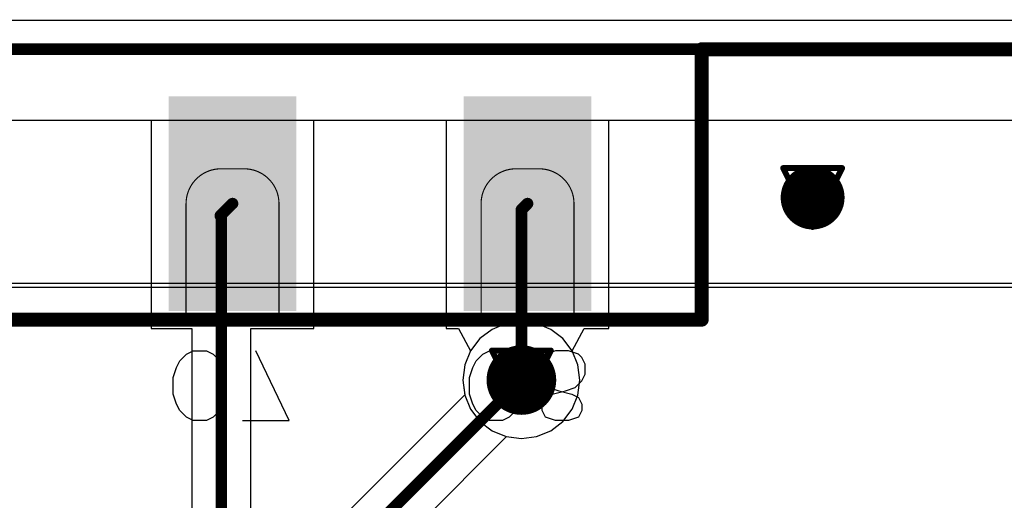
# Model space of a CAD drawing. Header units: millimetres. Extents: x 138 to 555, y 26 to 334.
# Tile 690 of 713: x 312.15 to 320.63, y 307.62 to 311.76. Entities that reach past the tile are written whole.
import ezdxf

# ---------------------------------------------------------------- set-up
doc = ezdxf.new("R2010")
doc.units = ezdxf.units.MM
for name, color, linetype in [('BottomLayer', 5, 'Continuous'), ('BottomOverlay', 54, 'Continuous'), ('BottomPaste', 16, 'Continuous'), ('BottomSolder', 6, 'Continuous'), ('DrillDrawing', 1, 'Continuous'), ('KeepOutLayer', 6, 'Continuous'), ('Mechanical21', 56, 'Continuous'), ('Mechanical27', 56, 'Continuous'), ('Mechanical30', 56, 'Continuous'), ('MidLayer1', 16, 'Continuous'), ('MidLayer2', 76, 'Continuous'), ('MidLayer3', 90, 'Continuous'), ('MidLayer4', 156, 'Continuous'), ('MultiLayer', 9, 'Continuous'), ('TopLayer', 1, 'Continuous'), ('ViaHoleLayer', 16, 'Continuous')]:
    doc.layers.add(name, color=color, linetype=linetype)

# ---------------------------------------------------------------- blocks, each defined once
blk = doc.blocks.new('CON_SMARTCARD_CONCRAFT_093A_65_08A_B_516')
at = {"layer": 'BottomLayer'}
for points in [[(-2.34, -0.455), (-2.34, -2.205), (-1.34, -0.455), (-1.34, -2.205)], [(0.2, -0.455), (0.2, -2.205), (1.2, -0.455), (1.2, -2.205)]]:
    blk.add_solid(points, dxfattribs=at)
at = {"layer": 'BottomOverlay'}
for p, q in [((-2.2357, -2.6286), (-2.1786, -2.6)), ((-2.1786, -2.6), (-2.0643, -2.6)), ((-2.0643, -2.6), (-2.0072, -2.6286)), ((-1.3531, -3.1999), (-1.6387, -2.6)), ((0.3143, -2.6286), (0.3714, -2.6)), ((0.3714, -2.6), (0.4857, -2.6)), ((0.4857, -2.6), (0.5428, -2.6286)), ((0.9398, -2.6), (0.8541, -2.6286)), ((1.0541, -2.6), (0.9398, -2.6)), ((1.1398, -2.6286), (1.0541, -2.6)), ((-2.3214, -2.7428), (-2.2929, -2.6857)), ((-2.2929, -2.6857), (-2.2357, -2.6286)), ((-2.0072, -2.6286), (-1.9501, -2.6857)), ((-1.9501, -2.6857), (-1.9215, -2.7428)), ((0.2286, -2.7428), (0.2571, -2.6857)), ((0.2571, -2.6857), (0.3143, -2.6286)), ((0.5428, -2.6286), (0.5999, -2.6857)), ((0.5999, -2.6857), (0.6285, -2.7428)), ((0.8256, -2.6571), (0.797, -2.7143)), ((0.8541, -2.6286), (0.8256, -2.6571)), ((1.1684, -2.6571), (1.1398, -2.6286)), ((1.1969, -2.7143), (1.1684, -2.6571)), ((-2.35, -2.8285), (-2.3214, -2.7428)), ((0.2, -2.8285), (0.2286, -2.7428)), ((0.797, -2.7143), (0.797, -2.8)), ((1.1969, -2.8), (1.1969, -2.7143)), ((-2.35, -2.9713), (-2.35, -2.8285)), ((0.2, -2.9713), (0.2, -2.8285)), ((0.797, -2.8), (0.8256, -2.8571)), ((0.8256, -2.8571), (0.8827, -2.9142)), ((1.1112, -2.9142), (1.1684, -2.8571)), ((1.1684, -2.8571), (1.1969, -2.8)), ((0.8827, -2.9142), (0.9684, -2.9428)), ((0.9113, -2.9713), (1.0255, -2.9428)), ((0.9684, -2.9428), (1.0827, -2.9713)), ((1.0255, -2.9428), (1.1112, -2.9142)), ((-2.3214, -3.057), (-2.35, -2.9713)), ((0.2286, -3.057), (0.2, -2.9713)), ((0.8256, -3.057), (0.8541, -2.9999)), ((0.8541, -2.9999), (0.9113, -2.9713)), ((1.0827, -2.9713), (1.1398, -2.9999)), ((1.1398, -2.9999), (1.1684, -3.057)), ((-2.2929, -3.1142), (-2.3214, -3.057)), ((-2.2357, -3.1713), (-2.2929, -3.1142)), ((-1.9501, -3.1142), (-2.0072, -3.1713)), ((-1.9215, -3.057), (-1.9501, -3.1142)), ((0.2571, -3.1142), (0.2286, -3.057)), ((0.3143, -3.1713), (0.2571, -3.1142)), ((0.5999, -3.1142), (0.5428, -3.1713)), ((0.6285, -3.057), (0.5999, -3.1142)), ((0.8256, -3.1142), (0.8256, -3.057)), ((0.8541, -3.1713), (0.8256, -3.1142)), ((1.1684, -3.1142), (1.1398, -3.1713)), ((1.1684, -3.057), (1.1684, -3.1142)), ((-2.1786, -3.1999), (-2.2357, -3.1713)), ((-2.0643, -3.1999), (-2.1786, -3.1999)), ((-2.0072, -3.1713), (-2.0643, -3.1999)), ((-1.753, -3.1999), (-1.3531, -3.1999)), ((0.3714, -3.1999), (0.3143, -3.1713)), ((0.4857, -3.1999), (0.3714, -3.1999)), ((0.5428, -3.1713), (0.4857, -3.1999)), ((0.9398, -3.1999), (0.8541, -3.1713)), ((1.0541, -3.1999), (0.9398, -3.1999)), ((1.1398, -3.1713), (1.0541, -3.1999))]:
    blk.add_line(p, q, dxfattribs=at)
at = {"layer": 'BottomOverlay', "const_width": 0.12}
for points in [[(2.2, -2.33), (2.2, 0)], [(2.2, 0), (28, 0)], [(-8.42, -2.33), (2.2, -2.33)]]:
    blk.add_lwpolyline(points, dxfattribs=at)
at = {"layer": 'BottomOverlay', "const_width": 0.06}
for points in [[(2.17, 0, 1), (2.23, 0, 1)], [(2.17, 0, 1), (2.23, 0, 1)], [(2.17, -2.33, 1), (2.23, -2.33, 1)], [(2.17, -2.33, 1), (2.23, -2.33, 1)]]:
    blk.add_lwpolyline(points, format="xyb", close=True, dxfattribs=at)
at = {"layer": 'BottomPaste'}
for points in [[(-2.34, -0.455), (-2.34, -2.205), (-1.34, -0.455), (-1.34, -2.205)], [(0.2, -0.455), (0.2, -2.205), (1.2, -0.455), (1.2, -2.205)]]:
    blk.add_solid(points, dxfattribs=at)
at = {"layer": 'BottomSolder'}
for points in [[(-2.39, -0.405), (-2.39, -2.255), (-1.29, -0.405), (-1.29, -2.255)], [(0.15, -0.405), (0.15, -2.255), (1.25, -0.405), (1.25, -2.255)]]:
    blk.add_solid(points, dxfattribs=at)
at = {"layer": 'Mechanical21', "const_width": 0.01}
blk.add_lwpolyline([(-28.25, 0.25), (28.25, 0.25)], dxfattribs=at)
at = {"layer": 'Mechanical30'}
for p, q in [((-2.2357, -2.6286), (-2.1786, -2.6)), ((-2.1786, -2.6), (-2.0643, -2.6)), ((-2.0643, -2.6), (-2.0072, -2.6286)), ((-1.3531, -3.1999), (-1.6387, -2.6)), ((0.3143, -2.6286), (0.3714, -2.6)), ((0.3714, -2.6), (0.4857, -2.6)), ((0.4857, -2.6), (0.5428, -2.6286)), ((0.9398, -2.6), (0.8541, -2.6286)), ((1.0541, -2.6), (0.9398, -2.6)), ((1.1398, -2.6286), (1.0541, -2.6)), ((-2.3214, -2.7428), (-2.2929, -2.6857)), ((-2.2929, -2.6857), (-2.2357, -2.6286)), ((-2.0072, -2.6286), (-1.9501, -2.6857)), ((-1.9501, -2.6857), (-1.9215, -2.7428)), ((0.2286, -2.7428), (0.2571, -2.6857)), ((0.2571, -2.6857), (0.3143, -2.6286)), ((0.5428, -2.6286), (0.5999, -2.6857)), ((0.5999, -2.6857), (0.6285, -2.7428)), ((0.8256, -2.6571), (0.797, -2.7143)), ((0.8541, -2.6286), (0.8256, -2.6571)), ((1.1684, -2.6571), (1.1398, -2.6286)), ((1.1969, -2.7143), (1.1684, -2.6571)), ((-2.35, -2.8285), (-2.3214, -2.7428)), ((0.2, -2.8285), (0.2286, -2.7428)), ((0.797, -2.7143), (0.797, -2.8)), ((1.1969, -2.8), (1.1969, -2.7143)), ((-2.35, -2.9713), (-2.35, -2.8285)), ((0.2, -2.9713), (0.2, -2.8285)), ((0.797, -2.8), (0.8256, -2.8571)), ((0.8256, -2.8571), (0.8827, -2.9142)), ((1.1112, -2.9142), (1.1684, -2.8571)), ((1.1684, -2.8571), (1.1969, -2.8)), ((0.8827, -2.9142), (0.9684, -2.9428)), ((0.9113, -2.9713), (1.0255, -2.9428)), ((0.9684, -2.9428), (1.0827, -2.9713)), ((1.0255, -2.9428), (1.1112, -2.9142)), ((-2.3214, -3.057), (-2.35, -2.9713)), ((0.2286, -3.057), (0.2, -2.9713)), ((0.8256, -3.057), (0.8541, -2.9999)), ((0.8541, -2.9999), (0.9113, -2.9713)), ((1.0827, -2.9713), (1.1398, -2.9999)), ((1.1398, -2.9999), (1.1684, -3.057)), ((-2.2929, -3.1142), (-2.3214, -3.057)), ((-2.2357, -3.1713), (-2.2929, -3.1142)), ((-1.9501, -3.1142), (-2.0072, -3.1713)), ((-1.9215, -3.057), (-1.9501, -3.1142)), ((0.2571, -3.1142), (0.2286, -3.057)), ((0.3143, -3.1713), (0.2571, -3.1142)), ((0.5999, -3.1142), (0.5428, -3.1713)), ((0.6285, -3.057), (0.5999, -3.1142)), ((0.8256, -3.1142), (0.8256, -3.057)), ((0.8541, -3.1713), (0.8256, -3.1142)), ((1.1684, -3.1142), (1.1398, -3.1713)), ((1.1684, -3.057), (1.1684, -3.1142)), ((-2.1786, -3.1999), (-2.2357, -3.1713)), ((-2.0643, -3.1999), (-2.1786, -3.1999)), ((-2.0072, -3.1713), (-2.0643, -3.1999)), ((-1.753, -3.1999), (-1.3531, -3.1999)), ((0.3714, -3.1999), (0.3143, -3.1713)), ((0.4857, -3.1999), (0.3714, -3.1999)), ((0.5428, -3.1713), (0.4857, -3.1999)), ((0.9398, -3.1999), (0.8541, -3.1713)), ((1.0541, -3.1999), (0.9398, -3.1999)), ((1.1398, -3.1713), (1.0541, -3.1999))]:
    blk.add_line(p, q, dxfattribs=at)
at = {"layer": 'Mechanical30', "const_width": 0.01}
for points in [[(2.2, 0), (28, 0)], [(2.2, -2.33), (2.2, 0)], [(-1.94, -1.03), (-1.74, -1.03)], [(0.6, -1.03), (0.8, -1.03)], [(-2.24, -2.33), (-2.24, -1.33)], [(-1.44, -2.33), (-1.44, -1.33)], [(0.3, -2.33), (0.3, -1.33)], [(1.1, -2.33), (1.1, -1.33)], [(-8.42, -2.33), (2.2, -2.33)]]:
    blk.add_lwpolyline(points, dxfattribs=at)
at = {"layer": 'Mechanical30', "const_width": 0.005}
for points in [[(2.1975, 0, 1), (2.2025, 0, 1)], [(2.1975, 0, 1), (2.2025, 0, 1)], [(-1.9425, -1.03, 1), (-1.9375, -1.03, 1)], [(-1.9425, -1.03, 1), (-1.9375, -1.03, 1)], [(-1.7425, -1.03, 1), (-1.7375, -1.03, 1)], [(-1.7425, -1.03, 1), (-1.7375, -1.03, 1)], [(0.5975, -1.03, 1), (0.6025, -1.03, 1)], [(0.5975, -1.03, 1), (0.6025, -1.03, 1)], [(0.7975, -1.03, 1), (0.8025, -1.03, 1)], [(0.7975, -1.03, 1), (0.8025, -1.03, 1)], [(-2.2425, -1.33, 1), (-2.2375, -1.33, 1)], [(-2.2425, -1.33, 1), (-2.2375, -1.33, 1)], [(-1.4425, -1.33, 1), (-1.4375, -1.33, 1)], [(-1.4425, -1.33, 1), (-1.4375, -1.33, 1)], [(0.2975, -1.33, 1), (0.3025, -1.33, 1)], [(0.2975, -1.33, 1), (0.3025, -1.33, 1)], [(1.0975, -1.33, 1), (1.1025, -1.33, 1)], [(1.0975, -1.33, 1), (1.1025, -1.33, 1)], [(-2.2425, -2.33, 1), (-2.2375, -2.33, 1)], [(-1.4425, -2.33, 1), (-1.4375, -2.33, 1)], [(0.2975, -2.33, 1), (0.3025, -2.33, 1)], [(1.0975, -2.33, 1), (1.1025, -2.33, 1)], [(2.1975, -2.33, 1), (2.2025, -2.33, 1)], [(2.1975, -2.33, 1), (2.2025, -2.33, 1)]]:
    blk.add_lwpolyline(points, format="xyb", close=True, dxfattribs=at)
at = {"layer": 'Mechanical30', "const_width": 0.01}
for points in [[(-2.24, -1.33, -0.414214), (-1.94, -1.03)], [(-1.74, -1.03, -0.414214), (-1.44, -1.33)], [(0.3, -1.33, -0.414214), (0.6, -1.03)], [(0.8, -1.03, -0.414214), (1.1, -1.33)]]:
    blk.add_lwpolyline(points, format="xyb", dxfattribs=at)

msp = doc.modelspace()

# ---------------------------------------------------------------- linework, layer by layer
at = {"layer": 'BottomLayer'}
for p, q in [((312.1405, 310.8956), (313.2805, 310.8956)), ((313.2805, 310.8956), (313.2805, 309.1024)), ((314.6805, 309.1024), (314.6805, 310.8956)), ((314.6805, 310.8956), (315.8205, 310.8956)), ((315.8205, 310.8956), (315.8205, 309.1024)), ((317.2205, 309.1024), (317.2205, 310.8956)), ((317.2205, 310.8956), (368.2087, 310.8956)), ((313.2805, 309.1024), (313.6293, 309.1024)), ((313.6293, 309.1024), (313.6293, 304.2872)), ((314.1391, 304.2872), (314.1391, 309.1024)), ((314.1391, 309.1024), (314.6805, 309.1024)), ((315.8205, 309.1024), (315.927, 309.1024)), ((315.927, 309.1024), (316.0308, 308.9091)), ((316.9043, 308.9091), (317.0081, 309.1024)), ((317.0081, 309.1024), (317.2205, 309.1024)), ((316.0308, 308.9091), (315.9804, 308.7875)), ((316.9547, 308.7875), (316.9043, 308.9091)), ((315.9804, 308.7875), (315.9632, 308.657)), ((316.9719, 308.657), (316.9547, 308.7875)), ((315.9632, 308.657), (315.9804, 308.5265)), ((316.9547, 308.5265), (316.9719, 308.657)), ((315.9804, 308.5265), (316.0308, 308.4048)), ((316.9043, 308.4048), (316.9547, 308.5265)), ((316.0308, 308.4048), (316.111, 308.3004)), ((316.8242, 308.3004), (316.9043, 308.4048)), ((316.111, 308.3004), (316.2154, 308.2202)), ((316.7197, 308.2202), (316.8242, 308.3004)), ((316.2154, 308.2202), (316.337, 308.1699)), ((316.337, 308.1699), (316.4676, 308.1527)), ((316.4676, 308.1527), (316.5981, 308.1699)), ((316.5981, 308.1699), (316.7197, 308.2202))]:
    msp.add_line(p, q, dxfattribs=at)
for points, const_width in [([(318.8376, 310.2298, 1), (319.1126, 310.2298, 1)], 0.275), ([(313.9554, 310.1774, 1), (314.0054, 310.1774, 1)], 0.05), ([(316.4954, 310.1774, 1), (316.5454, 310.1774, 1)], 0.05), ([(313.8504, 310.0724, 1), (313.9004, 310.0724, 1)], 0.05), ([(313.8504, 310.0724, 1), (313.9004, 310.0724, 1)], 0.05), ([(313.8592, 310.0636, 1), (313.9092, 310.0636, 1)], 0.05), ([(313.8592, 310.0636, 1), (313.9092, 310.0636, 1)], 0.05), ([(316.4426, 310.1245, 1), (316.4926, 310.1245, 1)], 0.05), ([(316.4426, 310.1245, 1), (316.4926, 310.1245, 1)], 0.05), ([(316.3176, 308.657, 1), (316.6176, 308.657, 1)], 0.3), ([(316.4426, 308.657, 1), (316.4926, 308.657, 1)], 0.05)]:
    msp.add_lwpolyline(points, format="xyb", close=True, dxfattribs=dict(at, const_width=const_width))
at = {"layer": 'BottomLayer', "const_width": 0.1}
for points in [[(313.8754, 310.0724), (313.9804, 310.1774)], [(316.4676, 310.1245), (316.5204, 310.1774)], [(313.8754, 310.0724), (313.8842, 310.0636)], [(313.8842, 303.8525), (313.8842, 310.0636)], [(316.4676, 308.657), (316.4676, 310.1245)]]:
    msp.add_lwpolyline(points, dxfattribs=at)
at = {"layer": 'DrillDrawing'}
for points, const_width in [([(160.8205, 311.5074), (368.8205, 311.5074)], 0.1), ([(318.7211, 310.4838), (319.2291, 310.4838)], 0.0508), ([(318.7211, 310.4838), (318.9751, 309.9758)], 0.0508), ([(318.9751, 309.9758), (319.2291, 310.4838)], 0.0508), ([(318.8227, 310.3822), (319.1275, 310.3822)], 0.0508), ([(318.8227, 310.3822), (318.9751, 310.0774)], 0.0508), ([(318.9751, 310.0774), (319.1275, 310.3822)], 0.0508), ([(316.2136, 308.911), (316.7216, 308.911)], 0.0508), ([(316.2136, 308.911), (316.4676, 308.403)], 0.0508), ([(316.4676, 308.403), (316.7216, 308.911)], 0.0508), ([(316.3152, 308.8094), (316.62, 308.8094)], 0.0508), ([(316.3152, 308.8094), (316.4676, 308.5046)], 0.0508), ([(316.4676, 308.5046), (316.62, 308.8094)], 0.0508)]:
    msp.add_lwpolyline(points, dxfattribs=dict(at, const_width=const_width))
at = {"layer": 'DrillDrawing', "const_width": 0.0254}
for points in [[(318.7084, 310.4838, 1), (318.7338, 310.4838, 1)], [(318.7084, 310.4838, 1), (318.7338, 310.4838, 1)], [(319.2164, 310.4838, 1), (319.2418, 310.4838, 1)], [(319.2164, 310.4838, 1), (319.2418, 310.4838, 1)], [(318.81, 310.3822, 1), (318.8354, 310.3822, 1)], [(318.81, 310.3822, 1), (318.8354, 310.3822, 1)], [(319.1148, 310.3822, 1), (319.1402, 310.3822, 1)], [(319.1148, 310.3822, 1), (319.1402, 310.3822, 1)], [(318.9624, 310.0774, 1), (318.9878, 310.0774, 1)], [(318.9624, 310.0774, 1), (318.9878, 310.0774, 1)], [(318.9624, 309.9758, 1), (318.9878, 309.9758, 1)], [(318.9624, 309.9758, 1), (318.9878, 309.9758, 1)], [(316.2009, 308.911, 1), (316.2263, 308.911, 1)], [(316.2009, 308.911, 1), (316.2263, 308.911, 1)], [(316.7089, 308.911, 1), (316.7343, 308.911, 1)], [(316.7089, 308.911, 1), (316.7343, 308.911, 1)], [(316.3025, 308.8094, 1), (316.3279, 308.8094, 1)], [(316.3025, 308.8094, 1), (316.3279, 308.8094, 1)], [(316.6073, 308.8094, 1), (316.6327, 308.8094, 1)], [(316.6073, 308.8094, 1), (316.6327, 308.8094, 1)], [(316.4549, 308.5046, 1), (316.4803, 308.5046, 1)], [(316.4549, 308.5046, 1), (316.4803, 308.5046, 1)], [(316.4549, 308.403, 1), (316.4803, 308.403, 1)], [(316.4549, 308.403, 1), (316.4803, 308.403, 1)]]:
    msp.add_lwpolyline(points, format="xyb", close=True, dxfattribs=at)
at = {"layer": 'KeepOutLayer', "const_width": 0.1}
msp.add_lwpolyline([(160.8205, 311.5074), (368.8205, 311.5074)], dxfattribs=at)
at = {"layer": 'Mechanical27', "const_width": 0.1}
msp.add_lwpolyline([(160.8205, 311.5074), (368.8205, 311.5074)], dxfattribs=at)
at = {"layer": 'Mechanical30', "const_width": 0.1}
msp.add_lwpolyline([(160.8205, 311.5074), (368.8205, 311.5074)], dxfattribs=at)
at = {"layer": 'MidLayer1'}
for p, q in [((280.2237, 309.4576), (364.1995, 309.4576)), ((316.2154, 309.0937), (316.111, 309.0136)), ((316.337, 309.1441), (316.2154, 309.0937)), ((316.4676, 309.1613), (316.337, 309.1441)), ((316.5981, 309.1441), (316.4676, 309.1613)), ((316.7197, 309.0937), (316.5981, 309.1441)), ((316.8242, 309.0136), (316.7197, 309.0937)), ((316.111, 309.0136), (316.0308, 308.9092)), ((316.9043, 308.9092), (316.8242, 309.0136)), ((316.0308, 308.9092), (315.9804, 308.7875)), ((316.9547, 308.7875), (316.9043, 308.9092)), ((315.9804, 308.7875), (315.9632, 308.657)), ((316.9719, 308.657), (316.9547, 308.7875)), ((315.9632, 308.657), (315.9804, 308.5265)), ((316.9547, 308.5265), (316.9719, 308.657)), ((315.9804, 308.5265), (316.0308, 308.4048)), ((316.9043, 308.4048), (316.9547, 308.5265)), ((316.0308, 308.4048), (316.111, 308.3004)), ((316.8242, 308.3004), (316.9043, 308.4048)), ((316.111, 308.3004), (316.2154, 308.2202)), ((316.7197, 308.2202), (316.8242, 308.3004)), ((316.2154, 308.2202), (316.337, 308.1699)), ((316.337, 308.1699), (316.4676, 308.1527)), ((316.4676, 308.1527), (316.5981, 308.1699)), ((316.5981, 308.1699), (316.7197, 308.2202))]:
    msp.add_line(p, q, dxfattribs=at)
for points, const_width in [([(318.8376, 310.2298, 1), (319.1126, 310.2298, 1)], 0.275), ([(316.3176, 308.657, 1), (316.6176, 308.657, 1)], 0.3)]:
    msp.add_lwpolyline(points, format="xyb", close=True, dxfattribs=dict(at, const_width=const_width))
at = {"layer": 'MidLayer2'}
for p, q in [((280.1495, 310.8956), (368.2087, 310.8956)), ((316.2154, 309.0937), (316.111, 309.0136)), ((316.337, 309.1441), (316.2154, 309.0937)), ((316.4676, 309.1613), (316.337, 309.1441)), ((316.5981, 309.1441), (316.4676, 309.1613)), ((316.7197, 309.0937), (316.5981, 309.1441)), ((316.8242, 309.0136), (316.7197, 309.0937)), ((316.111, 309.0136), (316.0308, 308.9092)), ((316.9043, 308.9092), (316.8242, 309.0136)), ((316.0308, 308.9092), (315.9804, 308.7875)), ((316.9547, 308.7875), (316.9043, 308.9092)), ((315.9804, 308.7875), (315.9632, 308.657)), ((316.9719, 308.657), (316.9547, 308.7875)), ((315.9632, 308.657), (315.9804, 308.5265)), ((316.9547, 308.5265), (316.9719, 308.657)), ((315.9804, 308.5265), (316.0308, 308.4048)), ((316.9043, 308.4048), (316.9547, 308.5265)), ((316.0308, 308.4048), (316.111, 308.3004)), ((316.8242, 308.3004), (316.9043, 308.4048)), ((316.111, 308.3004), (316.2154, 308.2202)), ((316.7197, 308.2202), (316.8242, 308.3004)), ((316.2154, 308.2202), (316.337, 308.1699)), ((316.337, 308.1699), (316.4676, 308.1527)), ((316.4676, 308.1527), (316.5981, 308.1699)), ((316.5981, 308.1699), (316.7197, 308.2202))]:
    msp.add_line(p, q, dxfattribs=at)
for points, const_width in [([(318.8376, 310.2298, 1), (319.1126, 310.2298, 1)], 0.275), ([(316.3176, 308.657, 1), (316.6176, 308.657, 1)], 0.3)]:
    msp.add_lwpolyline(points, format="xyb", close=True, dxfattribs=dict(at, const_width=const_width))
at = {"layer": 'MidLayer3'}
for p, q in [((280.0427, 310.8956), (368.2087, 310.8956)), ((316.2154, 309.0937), (316.111, 309.0136)), ((316.337, 309.1441), (316.2154, 309.0937)), ((316.4676, 309.1613), (316.337, 309.1441)), ((316.5981, 309.1441), (316.4676, 309.1613)), ((316.7197, 309.0937), (316.5981, 309.1441)), ((316.8242, 309.0136), (316.7197, 309.0937)), ((316.111, 309.0136), (316.0308, 308.9092)), ((316.9043, 308.9092), (316.8242, 309.0136)), ((316.0308, 308.9092), (315.9804, 308.7875)), ((316.9547, 308.7875), (316.9043, 308.9092)), ((315.9804, 308.7875), (315.9632, 308.657)), ((316.9719, 308.657), (316.9547, 308.7875)), ((315.9632, 308.657), (315.9804, 308.5265)), ((316.9547, 308.5265), (316.9719, 308.657)), ((315.9804, 308.5265), (316.0308, 308.4048)), ((316.9043, 308.4048), (316.9547, 308.5265)), ((316.0308, 308.4048), (316.111, 308.3004)), ((316.8242, 308.3004), (316.9043, 308.4048)), ((316.111, 308.3004), (316.2154, 308.2202)), ((316.7197, 308.2202), (316.8242, 308.3004)), ((316.2154, 308.2202), (316.337, 308.1699)), ((316.337, 308.1699), (316.4676, 308.1527)), ((316.4676, 308.1527), (316.5981, 308.1699)), ((316.5981, 308.1699), (316.7197, 308.2202))]:
    msp.add_line(p, q, dxfattribs=at)
for points, const_width in [([(318.8376, 310.2298, 1), (319.1126, 310.2298, 1)], 0.275), ([(316.3176, 308.657, 1), (316.6176, 308.657, 1)], 0.3)]:
    msp.add_lwpolyline(points, format="xyb", close=True, dxfattribs=dict(at, const_width=const_width))
at = {"layer": 'MidLayer4'}
for p, q in [((280.2454, 309.4931), (366.5576, 309.4931)), ((316.2154, 309.0937), (316.111, 309.0136)), ((316.337, 309.1441), (316.2154, 309.0937)), ((316.4676, 309.1613), (316.337, 309.1441)), ((316.5981, 309.1441), (316.4676, 309.1613)), ((316.7197, 309.0937), (316.5981, 309.1441)), ((316.8242, 309.0136), (316.7197, 309.0937)), ((316.111, 309.0136), (316.0308, 308.9092)), ((316.9043, 308.9092), (316.8242, 309.0136)), ((316.0308, 308.9092), (315.9804, 308.7875)), ((316.9547, 308.7875), (316.9043, 308.9092)), ((315.9804, 308.7875), (315.9632, 308.657)), ((316.9719, 308.657), (316.9547, 308.7875)), ((315.9632, 308.657), (315.9804, 308.5265)), ((316.9547, 308.5265), (316.9719, 308.657)), ((315.9804, 308.5265), (316.0308, 308.4048)), ((316.9043, 308.4048), (316.9547, 308.5265)), ((316.0308, 308.4048), (316.111, 308.3004)), ((316.8242, 308.3004), (316.9043, 308.4048)), ((316.111, 308.3004), (316.2154, 308.2202)), ((316.7197, 308.2202), (316.8242, 308.3004)), ((316.2154, 308.2202), (316.337, 308.1699)), ((316.337, 308.1699), (316.4676, 308.1527)), ((316.4676, 308.1527), (316.5981, 308.1699)), ((316.5981, 308.1699), (316.7197, 308.2202))]:
    msp.add_line(p, q, dxfattribs=at)
for points, const_width in [([(318.8376, 310.2298, 1), (319.1126, 310.2298, 1)], 0.275), ([(316.3176, 308.657, 1), (316.6176, 308.657, 1)], 0.3)]:
    msp.add_lwpolyline(points, format="xyb", close=True, dxfattribs=dict(at, const_width=const_width))
at = {"layer": 'MultiLayer'}
for points, const_width in [([(318.8376, 310.2298, 1), (319.1126, 310.2298, 1)], 0.275), ([(316.3176, 308.657, 1), (316.6176, 308.657, 1)], 0.3)]:
    msp.add_lwpolyline(points, format="xyb", close=True, dxfattribs=dict(at, const_width=const_width))
at = {"layer": 'TopLayer'}
for p, q in [((280.1495, 310.8956), (368.2087, 310.8956)), ((316.2154, 309.0937), (316.111, 309.0136)), ((316.337, 309.1441), (316.2154, 309.0937)), ((316.4676, 309.1613), (316.337, 309.1441)), ((316.5981, 309.1441), (316.4676, 309.1613)), ((316.7197, 309.0937), (316.5981, 309.1441)), ((316.8242, 309.0136), (316.7197, 309.0937)), ((316.111, 309.0136), (316.0308, 308.9092)), ((316.9043, 308.9092), (316.8242, 309.0136)), ((316.0308, 308.9092), (315.9804, 308.7875)), ((316.9547, 308.7875), (316.9043, 308.9092)), ((315.9804, 308.7875), (315.9632, 308.657)), ((316.9719, 308.657), (316.9547, 308.7875)), ((315.9632, 308.657), (315.98, 308.5299)), ((316.9547, 308.5265), (316.9719, 308.657)), ((315.98, 308.5299), (312.4252, 304.9751)), ((316.9043, 308.4048), (316.9547, 308.5265)), ((316.8242, 308.3004), (316.9043, 308.4048)), ((316.7197, 308.2202), (316.8242, 308.3004)), ((312.8603, 304.6893), (316.3405, 308.1694)), ((316.3405, 308.1694), (316.4676, 308.1527)), ((316.4676, 308.1527), (316.5981, 308.1699)), ((316.5981, 308.1699), (316.7197, 308.2202))]:
    msp.add_line(p, q, dxfattribs=at)
for points, const_width in [([(318.8376, 310.2298, 1), (319.1126, 310.2298, 1)], 0.275), ([(316.3176, 308.657, 1), (316.6176, 308.657, 1)], 0.3), ([(316.4426, 308.657, 1), (316.4926, 308.657, 1)], 0.05)]:
    msp.add_lwpolyline(points, format="xyb", close=True, dxfattribs=dict(at, const_width=const_width))
at = {"layer": 'TopLayer', "const_width": 0.1}
msp.add_lwpolyline([(312.6054, 304.7949), (316.4676, 308.657)], dxfattribs=at)
at = {"layer": 'ViaHoleLayer', "const_width": 0.15}
for points in [[(318.9001, 310.2298, 1), (319.0501, 310.2298, 1)], [(316.3926, 308.657, 1), (316.5426, 308.657, 1)]]:
    msp.add_lwpolyline(points, format="xyb", close=True, dxfattribs=at)

# ---------------------------------------------------------------- block references
at = {"rotation": 360}
msp.add_blockref('CON_SMARTCARD_CONCRAFT_093A_65_08A_B_516', (315.8205, 311.5074), dxfattribs=at)

doc.saveas('drawing.dxf')
